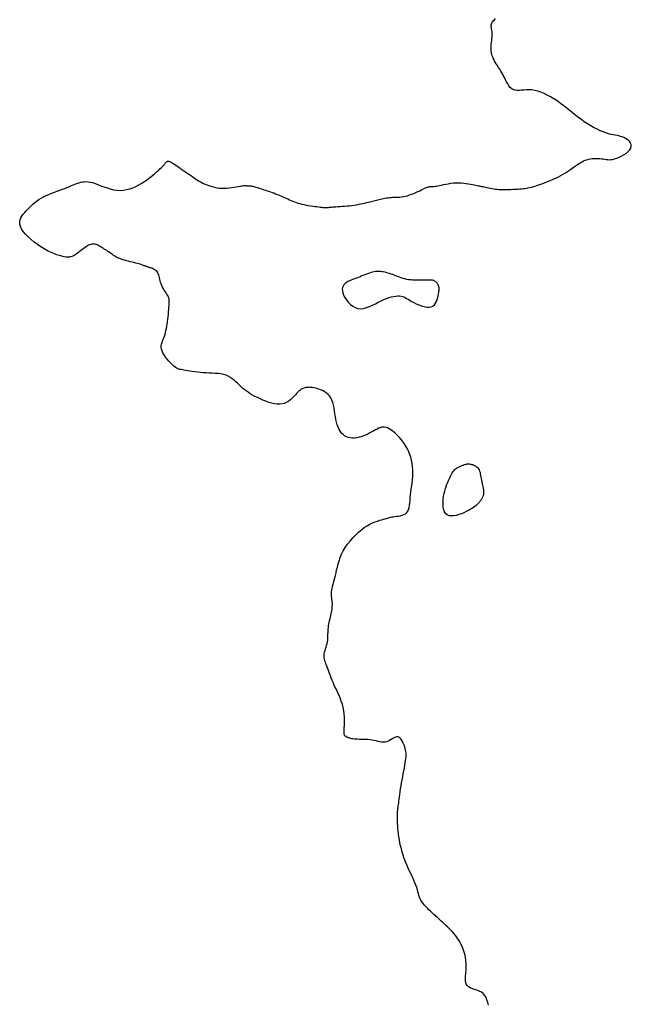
# Model space of a CAD drawing. Header units: millimetres. Extents: x 32690613 to 32693367, y 5343692 to 5344708.
# Tile 738 of 1009: x 32693033 to 32693057, y 5343986 to 5344024. Entities that reach past the tile are written whole.
import ezdxf

# ---------------------------------------------------------------- set-up
doc = ezdxf.new("R2010")
doc.units = ezdxf.units.MM
doc.header["$LTSCALE"] = 20
doc.layers.add('02-DGM_HL_492.50', color=92, linetype='Continuous')

msp = doc.modelspace()

# ---------------------------------------------------------------- linework, layer by layer
at = {"layer": '02-DGM_HL_492.50', "elevation": 492.5, "flags": 128}
msp.add_lwpolyline([(32693051.121, 5343985.762), (32693051.095, 5343985.864), (32693051.065, 5343985.962), (32693051.029, 5343986.053), (32693050.983, 5343986.133), (32693050.925, 5343986.201), (32693050.854, 5343986.254), (32693050.772, 5343986.294), (32693050.683, 5343986.326), (32693050.593, 5343986.355), (32693050.505, 5343986.383), (32693050.424, 5343986.416), (32693050.355, 5343986.457), (32693050.302, 5343986.51), (32693050.267, 5343986.579), (32693050.249, 5343986.662), (32693050.243, 5343986.757), (32693050.246, 5343986.863), (32693050.254, 5343986.976), (32693050.263, 5343987.095), (32693050.27, 5343987.218), (32693050.269, 5343987.343), (32693050.259, 5343987.468), (32693050.24, 5343987.591), (32693050.212, 5343987.712), (32693050.177, 5343987.829), (32693050.136, 5343987.943), (32693050.089, 5343988.051), (32693050.038, 5343988.154), (32693049.984, 5343988.249), (32693049.927, 5343988.337), (32693049.868, 5343988.418), (32693049.807, 5343988.493), (32693049.746, 5343988.563), (32693049.682, 5343988.629), (32693049.618, 5343988.692), (32693049.554, 5343988.753), (32693049.489, 5343988.814), (32693049.424, 5343988.874), (32693049.359, 5343988.934), (32693049.294, 5343988.994), (32693049.229, 5343989.054), (32693049.165, 5343989.114), (32693049.1, 5343989.174), (32693049.035, 5343989.234), (32693048.97, 5343989.294), (32693048.905, 5343989.354), (32693048.841, 5343989.414), (32693048.78, 5343989.474), (32693048.721, 5343989.534), (32693048.666, 5343989.595), (32693048.616, 5343989.655), (32693048.571, 5343989.716), (32693048.534, 5343989.777), (32693048.504, 5343989.839), (32693048.48, 5343989.901), (32693048.459, 5343989.966), (32693048.441, 5343990.034), (32693048.422, 5343990.106), (32693048.401, 5343990.182), (32693048.376, 5343990.265), (32693048.345, 5343990.353), (32693048.306, 5343990.45), (32693048.261, 5343990.552), (32693048.211, 5343990.66), (32693048.157, 5343990.774), (32693048.102, 5343990.89), (32693048.047, 5343991.01), (32693047.993, 5343991.132), (32693047.943, 5343991.255), (32693047.896, 5343991.378), (32693047.854, 5343991.501), (32693047.817, 5343991.624), (32693047.784, 5343991.745), (32693047.754, 5343991.865), (32693047.729, 5343991.983), (32693047.707, 5343992.099), (32693047.688, 5343992.213), (32693047.673, 5343992.323), (32693047.661, 5343992.429), (32693047.651, 5343992.531), (32693047.644, 5343992.628), (32693047.638, 5343992.718), (32693047.635, 5343992.802), (32693047.633, 5343992.877), (32693047.632, 5343992.944), (32693047.632, 5343993.002), (32693047.633, 5343993.052), (32693047.634, 5343993.095), (32693047.636, 5343993.131), (32693047.639, 5343993.162), (32693047.641, 5343993.189), (32693047.644, 5343993.213), (32693047.647, 5343993.236), (32693047.649, 5343993.257), (32693047.652, 5343993.279), (32693047.655, 5343993.303), (32693047.659, 5343993.331), (32693047.663, 5343993.364), (32693047.668, 5343993.403), (32693047.674, 5343993.451), (32693047.681, 5343993.509), (32693047.69, 5343993.577), (32693047.7, 5343993.655), (32693047.712, 5343993.743), (32693047.725, 5343993.838), (32693047.739, 5343993.94), (32693047.755, 5343994.048), (32693047.773, 5343994.16), (32693047.792, 5343994.275), (32693047.813, 5343994.393), (32693047.835, 5343994.512), (32693047.857, 5343994.629), (32693047.878, 5343994.743), (32693047.899, 5343994.852), (32693047.918, 5343994.955), (32693047.935, 5343995.049), (32693047.949, 5343995.133), (32693047.96, 5343995.207), (32693047.968, 5343995.27), (32693047.971, 5343995.327), (32693047.971, 5343995.379), (32693047.967, 5343995.429), (32693047.959, 5343995.48), (32693047.948, 5343995.533), (32693047.932, 5343995.591), (32693047.911, 5343995.656), (32693047.887, 5343995.726), (32693047.859, 5343995.796), (32693047.827, 5343995.864), (32693047.791, 5343995.925), (32693047.752, 5343995.977), (32693047.71, 5343996.017), (32693047.664, 5343996.04), (32693047.615, 5343996.044), (32693047.563, 5343996.033), (32693047.509, 5343996.01), (32693047.452, 5343995.979), (32693047.394, 5343995.944), (32693047.335, 5343995.909), (32693047.274, 5343995.878), (32693047.212, 5343995.855), (32693047.15, 5343995.843), (32693047.087, 5343995.84), (32693047.023, 5343995.845), (32693046.957, 5343995.856), (32693046.889, 5343995.87), (32693046.818, 5343995.887), (32693046.745, 5343995.903), (32693046.668, 5343995.917), (32693046.588, 5343995.928), (32693046.505, 5343995.935), (32693046.421, 5343995.94), (32693046.338, 5343995.943), (32693046.258, 5343995.945), (32693046.18, 5343995.947), (32693046.107, 5343995.949), (32693046.041, 5343995.952), (32693045.982, 5343995.958), (32693045.93, 5343995.964), (32693045.885, 5343995.972), (32693045.845, 5343995.982), (32693045.811, 5343995.991), (32693045.781, 5343996.001), (32693045.754, 5343996.011), (32693045.731, 5343996.02), (32693045.711, 5343996.029), (32693045.693, 5343996.037), (32693045.677, 5343996.045), (32693045.663, 5343996.053), (32693045.65, 5343996.06), (32693045.639, 5343996.068), (32693045.629, 5343996.075), (32693045.621, 5343996.084), (32693045.613, 5343996.093), (32693045.606, 5343996.105), (32693045.601, 5343996.12), (32693045.596, 5343996.142), (32693045.594, 5343996.17), (32693045.592, 5343996.208), (32693045.592, 5343996.257), (32693045.595, 5343996.319), (32693045.598, 5343996.394), (32693045.602, 5343996.482), (32693045.606, 5343996.58), (32693045.606, 5343996.687), (32693045.603, 5343996.801), (32693045.595, 5343996.92), (32693045.579, 5343997.043), (32693045.556, 5343997.166), (32693045.523, 5343997.29), (32693045.482, 5343997.413), (32693045.435, 5343997.534), (32693045.385, 5343997.653), (32693045.332, 5343997.77), (32693045.279, 5343997.883), (32693045.227, 5343997.992), (32693045.179, 5343998.097), (32693045.136, 5343998.197), (32693045.097, 5343998.292), (32693045.063, 5343998.382), (32693045.032, 5343998.466), (32693045.004, 5343998.546), (32693044.979, 5343998.621), (32693044.954, 5343998.69), (32693044.931, 5343998.754), (32693044.908, 5343998.814), (32693044.886, 5343998.869), (32693044.866, 5343998.921), (32693044.848, 5343998.971), (32693044.834, 5343999.021), (32693044.825, 5343999.071), (32693044.82, 5343999.122), (32693044.822, 5343999.176), (32693044.83, 5343999.234), (32693044.843, 5343999.294), (32693044.86, 5343999.357), (32693044.879, 5343999.422), (32693044.9, 5343999.487), (32693044.92, 5343999.553), (32693044.938, 5343999.618), (32693044.952, 5343999.682), (32693044.962, 5343999.744), (32693044.968, 5343999.805), (32693044.971, 5343999.864), (32693044.972, 5343999.924), (32693044.972, 5343999.983), (32693044.973, 5344000.043), (32693044.974, 5344000.105), (32693044.978, 5344000.167), (32693044.985, 5344000.232), (32693044.995, 5344000.298), (32693045.007, 5344000.366), (32693045.021, 5344000.433), (32693045.035, 5344000.501), (32693045.05, 5344000.568), (32693045.066, 5344000.634), (32693045.08, 5344000.698), (32693045.094, 5344000.76), (32693045.106, 5344000.82), (32693045.117, 5344000.878), (32693045.126, 5344000.935), (32693045.133, 5344000.991), (32693045.137, 5344001.046), (32693045.139, 5344001.1), (32693045.139, 5344001.153), (32693045.135, 5344001.207), (32693045.13, 5344001.26), (32693045.124, 5344001.315), (32693045.117, 5344001.37), (32693045.112, 5344001.426), (32693045.109, 5344001.484), (32693045.108, 5344001.543), (32693045.112, 5344001.605), (32693045.12, 5344001.669), (32693045.132, 5344001.736), (32693045.148, 5344001.807), (32693045.167, 5344001.881), (32693045.188, 5344001.96), (32693045.211, 5344002.044), (32693045.234, 5344002.134), (32693045.257, 5344002.23), (32693045.28, 5344002.332), (32693045.304, 5344002.441), (32693045.33, 5344002.554), (32693045.361, 5344002.672), (32693045.397, 5344002.793), (32693045.441, 5344002.917), (32693045.495, 5344003.044), (32693045.559, 5344003.171), (32693045.635, 5344003.299), (32693045.721, 5344003.426), (32693045.817, 5344003.549), (32693045.92, 5344003.668), (32693046.027, 5344003.781), (32693046.138, 5344003.886), (32693046.251, 5344003.981), (32693046.363, 5344004.064), (32693046.474, 5344004.135), (32693046.581, 5344004.195), (32693046.684, 5344004.244), (32693046.782, 5344004.284), (32693046.874, 5344004.317), (32693046.958, 5344004.344), (32693047.035, 5344004.366), (32693047.101, 5344004.385), (32693047.159, 5344004.402), (32693047.208, 5344004.418), (32693047.251, 5344004.432), (32693047.292, 5344004.445), (32693047.332, 5344004.456), (32693047.374, 5344004.466), (32693047.42, 5344004.475), (32693047.473, 5344004.483), (32693047.534, 5344004.49), (32693047.602, 5344004.498), (32693047.673, 5344004.508), (32693047.746, 5344004.521), (32693047.817, 5344004.54), (32693047.884, 5344004.566), (32693047.944, 5344004.599), (32693047.995, 5344004.642), (32693048.034, 5344004.697), (32693048.063, 5344004.761), (32693048.084, 5344004.835), (32693048.099, 5344004.917), (32693048.109, 5344005.008), (32693048.118, 5344005.105), (32693048.126, 5344005.207), (32693048.135, 5344005.315), (32693048.148, 5344005.427), (32693048.164, 5344005.542), (32693048.18, 5344005.661), (32693048.195, 5344005.781), (32693048.209, 5344005.904), (32693048.219, 5344006.028), (32693048.224, 5344006.153), (32693048.223, 5344006.278), (32693048.214, 5344006.402), (32693048.198, 5344006.526), (32693048.173, 5344006.649), (32693048.141, 5344006.77), (32693048.101, 5344006.888), (32693048.054, 5344007.004), (32693047.999, 5344007.117), (32693047.936, 5344007.225), (32693047.865, 5344007.33), (32693047.789, 5344007.429), (32693047.709, 5344007.522), (32693047.627, 5344007.608), (32693047.545, 5344007.685), (32693047.464, 5344007.752), (32693047.386, 5344007.809), (32693047.313, 5344007.854), (32693047.247, 5344007.887), (32693047.187, 5344007.908), (32693047.13, 5344007.918), (32693047.076, 5344007.919), (32693047.023, 5344007.91), (32693046.97, 5344007.894), (32693046.914, 5344007.871), (32693046.855, 5344007.842), (32693046.791, 5344007.809), (32693046.723, 5344007.772), (32693046.651, 5344007.732), (32693046.575, 5344007.692), (32693046.496, 5344007.653), (32693046.415, 5344007.615), (32693046.332, 5344007.58), (32693046.247, 5344007.551), (32693046.161, 5344007.526), (32693046.076, 5344007.509), (32693045.991, 5344007.499), (32693045.908, 5344007.497), (32693045.827, 5344007.503), (32693045.75, 5344007.519), (32693045.678, 5344007.545), (32693045.61, 5344007.581), (32693045.549, 5344007.629), (32693045.494, 5344007.687), (32693045.445, 5344007.755), (32693045.401, 5344007.832), (32693045.363, 5344007.917), (32693045.329, 5344008.009), (32693045.3, 5344008.108), (32693045.276, 5344008.212), (32693045.256, 5344008.32), (32693045.238, 5344008.431), (32693045.221, 5344008.543), (32693045.203, 5344008.653), (32693045.181, 5344008.76), (32693045.155, 5344008.861), (32693045.121, 5344008.955), (32693045.079, 5344009.04), (32693045.028, 5344009.114), (32693044.967, 5344009.178), (32693044.901, 5344009.232), (32693044.83, 5344009.277), (32693044.758, 5344009.315), (32693044.685, 5344009.346), (32693044.615, 5344009.372), (32693044.548, 5344009.392), (32693044.488, 5344009.408), (32693044.434, 5344009.421), (32693044.384, 5344009.431), (32693044.339, 5344009.437), (32693044.297, 5344009.441), (32693044.258, 5344009.443), (32693044.22, 5344009.442), (32693044.184, 5344009.44), (32693044.149, 5344009.436), (32693044.114, 5344009.431), (32693044.079, 5344009.423), (32693044.046, 5344009.413), (32693044.013, 5344009.402), (32693043.98, 5344009.387), (32693043.949, 5344009.37), (32693043.918, 5344009.349), (32693043.888, 5344009.326), (32693043.858, 5344009.299), (32693043.828, 5344009.269), (32693043.796, 5344009.236), (32693043.763, 5344009.2), (32693043.728, 5344009.161), (32693043.69, 5344009.119), (32693043.648, 5344009.075), (32693043.602, 5344009.029), (32693043.552, 5344008.981), (32693043.496, 5344008.935), (32693043.434, 5344008.893), (32693043.367, 5344008.856), (32693043.292, 5344008.825), (32693043.21, 5344008.804), (32693043.121, 5344008.795), (32693043.023, 5344008.797), (32693042.919, 5344008.811), (32693042.811, 5344008.835), (32693042.699, 5344008.867), (32693042.587, 5344008.906), (32693042.476, 5344008.95), (32693042.368, 5344008.998), (32693042.265, 5344009.047), (32693042.168, 5344009.097), (32693042.077, 5344009.147), (32693041.992, 5344009.198), (32693041.912, 5344009.251), (32693041.836, 5344009.304), (32693041.764, 5344009.359), (32693041.695, 5344009.416), (32693041.629, 5344009.475), (32693041.565, 5344009.536), (32693041.501, 5344009.598), (32693041.438, 5344009.659), (32693041.372, 5344009.718), (32693041.303, 5344009.774), (32693041.23, 5344009.825), (32693041.15, 5344009.869), (32693041.064, 5344009.906), (32693040.969, 5344009.933), (32693040.867, 5344009.954), (32693040.76, 5344009.967), (32693040.648, 5344009.977), (32693040.534, 5344009.983), (32693040.418, 5344009.988), (32693040.302, 5344009.993), (32693040.188, 5344010), (32693040.077, 5344010.01), (32693039.969, 5344010.022), (32693039.867, 5344010.036), (32693039.769, 5344010.05), (32693039.678, 5344010.065), (32693039.594, 5344010.08), (32693039.518, 5344010.093), (32693039.45, 5344010.105), (32693039.392, 5344010.114), (32693039.34, 5344010.122), (32693039.294, 5344010.131), (32693039.251, 5344010.143), (32693039.209, 5344010.159), (32693039.166, 5344010.183), (32693039.119, 5344010.214), (32693039.066, 5344010.256), (32693039.007, 5344010.31), (32693038.942, 5344010.374), (32693038.876, 5344010.445), (32693038.81, 5344010.522), (32693038.747, 5344010.602), (32693038.691, 5344010.683), (32693038.645, 5344010.763), (32693038.61, 5344010.839), (32693038.589, 5344010.91), (32693038.581, 5344010.977), (32693038.583, 5344011.04), (32693038.594, 5344011.101), (32693038.612, 5344011.161), (32693038.634, 5344011.22), (32693038.658, 5344011.28), (32693038.682, 5344011.342), (32693038.704, 5344011.407), (32693038.725, 5344011.475), (32693038.744, 5344011.547), (32693038.762, 5344011.622), (32693038.778, 5344011.7), (32693038.793, 5344011.782), (32693038.807, 5344011.868), (32693038.82, 5344011.958), (32693038.832, 5344012.051), (32693038.843, 5344012.146), (32693038.854, 5344012.242), (32693038.863, 5344012.336), (32693038.87, 5344012.426), (32693038.877, 5344012.511), (32693038.882, 5344012.588), (32693038.885, 5344012.656), (32693038.887, 5344012.713), (32693038.887, 5344012.762), (32693038.885, 5344012.803), (32693038.879, 5344012.839), (32693038.87, 5344012.872), (32693038.858, 5344012.904), (32693038.841, 5344012.938), (32693038.819, 5344012.975), (32693038.793, 5344013.017), (32693038.763, 5344013.064), (32693038.731, 5344013.114), (32693038.697, 5344013.168), (32693038.664, 5344013.225), (32693038.631, 5344013.284), (32693038.602, 5344013.345), (32693038.576, 5344013.406), (32693038.555, 5344013.468), (32693038.538, 5344013.529), (32693038.524, 5344013.589), (32693038.511, 5344013.647), (32693038.497, 5344013.701), (32693038.483, 5344013.753), (32693038.465, 5344013.8), (32693038.444, 5344013.842), (32693038.418, 5344013.878), (32693038.387, 5344013.91), (32693038.353, 5344013.936), (32693038.317, 5344013.959), (32693038.28, 5344013.978), (32693038.244, 5344013.994), (32693038.208, 5344014.008), (32693038.175, 5344014.02), (32693038.145, 5344014.03), (32693038.117, 5344014.04), (32693038.091, 5344014.049), (32693038.067, 5344014.058), (32693038.042, 5344014.067), (32693038.017, 5344014.076), (32693037.99, 5344014.085), (32693037.961, 5344014.096), (32693037.93, 5344014.107), (32693037.895, 5344014.119), (32693037.856, 5344014.132), (32693037.814, 5344014.146), (32693037.767, 5344014.161), (32693037.716, 5344014.176), (32693037.66, 5344014.192), (32693037.6, 5344014.208), (32693037.534, 5344014.224), (32693037.465, 5344014.241), (32693037.393, 5344014.258), (32693037.32, 5344014.276), (32693037.247, 5344014.295), (32693037.177, 5344014.314), (32693037.109, 5344014.334), (32693037.046, 5344014.355), (32693036.988, 5344014.377), (32693036.936, 5344014.4), (32693036.887, 5344014.424), (32693036.842, 5344014.449), (32693036.798, 5344014.475), (32693036.756, 5344014.502), (32693036.715, 5344014.53), (32693036.673, 5344014.559), (32693036.629, 5344014.589), (32693036.584, 5344014.62), (32693036.538, 5344014.651), (32693036.492, 5344014.683), (32693036.445, 5344014.714), (32693036.398, 5344014.745), (32693036.352, 5344014.775), (32693036.305, 5344014.804), (32693036.26, 5344014.832), (32693036.215, 5344014.858), (32693036.171, 5344014.882), (32693036.128, 5344014.902), (32693036.085, 5344014.918), (32693036.043, 5344014.93), (32693036, 5344014.937), (32693035.959, 5344014.939), (32693035.917, 5344014.934), (32693035.876, 5344014.924), (32693035.834, 5344014.908), (32693035.793, 5344014.889), (32693035.751, 5344014.865), (32693035.709, 5344014.838), (32693035.667, 5344014.809), (32693035.623, 5344014.778), (32693035.58, 5344014.745), (32693035.536, 5344014.712), (32693035.491, 5344014.678), (32693035.447, 5344014.644), (32693035.403, 5344014.611), (32693035.36, 5344014.579), (32693035.317, 5344014.549), (32693035.276, 5344014.521), (32693035.236, 5344014.496), (32693035.195, 5344014.474), (32693035.153, 5344014.456), (32693035.107, 5344014.443), (32693035.057, 5344014.435), (32693034.999, 5344014.433), (32693034.934, 5344014.437), (32693034.858, 5344014.448), (32693034.772, 5344014.466), (32693034.675, 5344014.493), (32693034.57, 5344014.527), (32693034.457, 5344014.57), (32693034.339, 5344014.621), (32693034.216, 5344014.681), (32693034.089, 5344014.749), (32693033.962, 5344014.827), (32693033.834, 5344014.914), (32693033.708, 5344015.008), (32693033.588, 5344015.108), (32693033.477, 5344015.211), (32693033.378, 5344015.315), (32693033.293, 5344015.418), (32693033.226, 5344015.518), (32693033.18, 5344015.614), (32693033.157, 5344015.703), (32693033.154, 5344015.786), (32693033.169, 5344015.864), (32693033.199, 5344015.938), (32693033.241, 5344016.008), (32693033.291, 5344016.076), (32693033.348, 5344016.142), (32693033.407, 5344016.207), (32693033.467, 5344016.272), (32693033.529, 5344016.336), (32693033.592, 5344016.4), (32693033.658, 5344016.462), (32693033.728, 5344016.523), (32693033.803, 5344016.582), (32693033.884, 5344016.639), (32693033.972, 5344016.693), (32693034.067, 5344016.745), (32693034.169, 5344016.793), (32693034.274, 5344016.839), (32693034.382, 5344016.882), (32693034.489, 5344016.923), (32693034.595, 5344016.962), (32693034.697, 5344017), (32693034.793, 5344017.035), (32693034.881, 5344017.069), (32693034.963, 5344017.102), (32693035.039, 5344017.133), (32693035.111, 5344017.163), (32693035.178, 5344017.191), (32693035.243, 5344017.217), (32693035.306, 5344017.242), (32693035.367, 5344017.265), (32693035.429, 5344017.286), (32693035.492, 5344017.304), (32693035.557, 5344017.318), (32693035.626, 5344017.327), (32693035.698, 5344017.33), (32693035.776, 5344017.325), (32693035.859, 5344017.313), (32693035.95, 5344017.29), (32693036.049, 5344017.258), (32693036.155, 5344017.218), (32693036.267, 5344017.174), (32693036.384, 5344017.128), (32693036.505, 5344017.085), (32693036.628, 5344017.047), (32693036.753, 5344017.017), (32693036.879, 5344016.998), (32693037.004, 5344016.994), (32693037.129, 5344017.002), (32693037.252, 5344017.023), (32693037.373, 5344017.055), (32693037.492, 5344017.097), (32693037.61, 5344017.147), (32693037.724, 5344017.205), (32693037.836, 5344017.269), (32693037.944, 5344017.338), (32693038.048, 5344017.411), (32693038.147, 5344017.485), (32693038.239, 5344017.558), (32693038.325, 5344017.63), (32693038.402, 5344017.698), (32693038.471, 5344017.76), (32693038.53, 5344017.815), (32693038.578, 5344017.862), (32693038.617, 5344017.9), (32693038.649, 5344017.932), (32693038.673, 5344017.958), (32693038.692, 5344017.98), (32693038.708, 5344017.999), (32693038.721, 5344018.016), (32693038.733, 5344018.032), (32693038.745, 5344018.048), (32693038.758, 5344018.064), (32693038.772, 5344018.078), (32693038.787, 5344018.091), (32693038.805, 5344018.101), (32693038.825, 5344018.108), (32693038.848, 5344018.11), (32693038.874, 5344018.107), (32693038.904, 5344018.098), (32693038.938, 5344018.084), (32693038.976, 5344018.064), (32693039.018, 5344018.039), (32693039.065, 5344018.009), (32693039.117, 5344017.975), (32693039.173, 5344017.936), (32693039.235, 5344017.894), (32693039.301, 5344017.848), (32693039.372, 5344017.799), (32693039.445, 5344017.748), (32693039.519, 5344017.697), (32693039.593, 5344017.646), (32693039.665, 5344017.596), (32693039.734, 5344017.549), (32693039.798, 5344017.505), (32693039.856, 5344017.465), (32693039.91, 5344017.428), (32693039.961, 5344017.394), (32693040.011, 5344017.363), (32693040.061, 5344017.333), (32693040.113, 5344017.304), (32693040.168, 5344017.276), (32693040.229, 5344017.248), (32693040.296, 5344017.219), (32693040.369, 5344017.19), (32693040.447, 5344017.162), (32693040.531, 5344017.136), (32693040.618, 5344017.114), (32693040.709, 5344017.095), (32693040.803, 5344017.082), (32693040.899, 5344017.075), (32693040.996, 5344017.075), (32693041.094, 5344017.08), (32693041.19, 5344017.09), (32693041.284, 5344017.103), (32693041.373, 5344017.118), (32693041.456, 5344017.133), (32693041.532, 5344017.147), (32693041.599, 5344017.159), (32693041.656, 5344017.168), (32693041.704, 5344017.173), (32693041.744, 5344017.176), (32693041.778, 5344017.177), (32693041.806, 5344017.177), (32693041.831, 5344017.175), (32693041.852, 5344017.174), (32693041.872, 5344017.173), (32693041.891, 5344017.172), (32693041.911, 5344017.173), (32693041.931, 5344017.173), (32693041.951, 5344017.173), (32693041.974, 5344017.172), (32693041.998, 5344017.17), (32693042.025, 5344017.167), (32693042.055, 5344017.161), (32693042.088, 5344017.153), (32693042.125, 5344017.144), (32693042.165, 5344017.132), (32693042.207, 5344017.119), (32693042.253, 5344017.104), (32693042.301, 5344017.088), (32693042.352, 5344017.072), (32693042.405, 5344017.055), (32693042.46, 5344017.037), (32693042.518, 5344017.019), (32693042.577, 5344017.001), (32693042.638, 5344016.982), (32693042.701, 5344016.961), (32693042.765, 5344016.94), (32693042.83, 5344016.917), (32693042.897, 5344016.893), (32693042.964, 5344016.867), (32693043.032, 5344016.839), (32693043.101, 5344016.811), (32693043.169, 5344016.782), (32693043.237, 5344016.752), (32693043.304, 5344016.722), (32693043.37, 5344016.692), (32693043.434, 5344016.663), (32693043.497, 5344016.635), (32693043.559, 5344016.607), (32693043.621, 5344016.581), (32693043.684, 5344016.556), (32693043.749, 5344016.531), (32693043.817, 5344016.509), (32693043.888, 5344016.487), (32693043.964, 5344016.467), (32693044.045, 5344016.449), (32693044.13, 5344016.432), (32693044.217, 5344016.417), (32693044.303, 5344016.403), (32693044.387, 5344016.39), (32693044.468, 5344016.379), (32693044.543, 5344016.369), (32693044.61, 5344016.361), (32693044.668, 5344016.353), (32693044.718, 5344016.347), (32693044.761, 5344016.342), (32693044.798, 5344016.338), (32693044.831, 5344016.336), (32693044.859, 5344016.334), (32693044.886, 5344016.333), (32693044.911, 5344016.334), (32693044.936, 5344016.335), (32693044.963, 5344016.338), (32693044.991, 5344016.341), (32693045.023, 5344016.344), (32693045.06, 5344016.348), (32693045.103, 5344016.353), (32693045.152, 5344016.357), (32693045.21, 5344016.362), (32693045.277, 5344016.367), (32693045.352, 5344016.371), (32693045.433, 5344016.376), (32693045.519, 5344016.382), (32693045.609, 5344016.388), (32693045.701, 5344016.396), (32693045.794, 5344016.405), (32693045.886, 5344016.416), (32693045.977, 5344016.429), (32693046.064, 5344016.444), (32693046.149, 5344016.459), (32693046.23, 5344016.476), (32693046.308, 5344016.492), (32693046.382, 5344016.509), (32693046.451, 5344016.525), (32693046.515, 5344016.541), (32693046.575, 5344016.555), (32693046.63, 5344016.569), (32693046.682, 5344016.581), (32693046.732, 5344016.593), (32693046.781, 5344016.605), (32693046.829, 5344016.617), (32693046.878, 5344016.628), (32693046.928, 5344016.64), (32693046.981, 5344016.653), (32693047.036, 5344016.666), (32693047.094, 5344016.679), (32693047.152, 5344016.691), (32693047.212, 5344016.702), (32693047.274, 5344016.711), (32693047.335, 5344016.719), (32693047.398, 5344016.725), (32693047.46, 5344016.728), (32693047.523, 5344016.729), (32693047.587, 5344016.73), (32693047.653, 5344016.732), (32693047.72, 5344016.736), (32693047.79, 5344016.742), (32693047.862, 5344016.753), (32693047.938, 5344016.768), (32693048.017, 5344016.79), (32693048.098, 5344016.817), (32693048.181, 5344016.847), (32693048.262, 5344016.88), (32693048.342, 5344016.914), (32693048.418, 5344016.949), (32693048.489, 5344016.982), (32693048.554, 5344017.013), (32693048.612, 5344017.04), (32693048.663, 5344017.064), (32693048.708, 5344017.085), (32693048.748, 5344017.102), (32693048.783, 5344017.116), (32693048.816, 5344017.127), (32693048.846, 5344017.135), (32693048.874, 5344017.141), (32693048.902, 5344017.144), (32693048.931, 5344017.145), (32693048.961, 5344017.146), (32693048.994, 5344017.146), (32693049.031, 5344017.148), (32693049.074, 5344017.151), (32693049.124, 5344017.157), (32693049.182, 5344017.166), (32693049.248, 5344017.179), (32693049.323, 5344017.196), (32693049.405, 5344017.214), (32693049.492, 5344017.232), (32693049.584, 5344017.25), (32693049.68, 5344017.265), (32693049.778, 5344017.277), (32693049.878, 5344017.284), (32693049.978, 5344017.285), (32693050.076, 5344017.281), (32693050.173, 5344017.272), (32693050.266, 5344017.26), (32693050.355, 5344017.247), (32693050.438, 5344017.232), (32693050.514, 5344017.217), (32693050.581, 5344017.203), (32693050.64, 5344017.191), (32693050.691, 5344017.18), (32693050.737, 5344017.17), (32693050.779, 5344017.162), (32693050.82, 5344017.153), (32693050.861, 5344017.145), (32693050.904, 5344017.136), (32693050.951, 5344017.126), (32693051.005, 5344017.115), (32693051.063, 5344017.103), (32693051.126, 5344017.09), (32693051.191, 5344017.078), (32693051.258, 5344017.066), (32693051.325, 5344017.055), (32693051.391, 5344017.045), (32693051.455, 5344017.037), (32693051.517, 5344017.031), (32693051.576, 5344017.027), (32693051.633, 5344017.025), (32693051.689, 5344017.024), (32693051.746, 5344017.025), (32693051.803, 5344017.026), (32693051.862, 5344017.028), (32693051.923, 5344017.03), (32693051.986, 5344017.033), (32693052.053, 5344017.035), (32693052.12, 5344017.038), (32693052.189, 5344017.042), (32693052.257, 5344017.046), (32693052.325, 5344017.051), (32693052.391, 5344017.056), (32693052.455, 5344017.062), (32693052.516, 5344017.069), (32693052.575, 5344017.078), (32693052.635, 5344017.088), (32693052.695, 5344017.101), (32693052.759, 5344017.116), (32693052.828, 5344017.135), (32693052.902, 5344017.157), (32693052.984, 5344017.183), (32693053.075, 5344017.213), (32693053.173, 5344017.248), (32693053.276, 5344017.286), (32693053.383, 5344017.328), (32693053.491, 5344017.372), (32693053.599, 5344017.418), (32693053.704, 5344017.466), (32693053.805, 5344017.515), (32693053.9, 5344017.565), (32693053.989, 5344017.616), (32693054.073, 5344017.666), (32693054.152, 5344017.716), (32693054.226, 5344017.766), (32693054.295, 5344017.814), (32693054.361, 5344017.861), (32693054.424, 5344017.906), (32693054.483, 5344017.949), (32693054.54, 5344017.99), (32693054.597, 5344018.028), (32693054.652, 5344018.063), (32693054.709, 5344018.094), (32693054.767, 5344018.123), (32693054.828, 5344018.148), (32693054.891, 5344018.169), (32693054.959, 5344018.186), (32693055.03, 5344018.2), (32693055.104, 5344018.21), (32693055.177, 5344018.216), (32693055.251, 5344018.219), (32693055.323, 5344018.218), (32693055.392, 5344018.214), (32693055.457, 5344018.208), (32693055.518, 5344018.199), (32693055.575, 5344018.189), (32693055.631, 5344018.179), (32693055.688, 5344018.172), (32693055.747, 5344018.169), (32693055.81, 5344018.171), (32693055.88, 5344018.181), (32693055.958, 5344018.2), (32693056.045, 5344018.229), (32693056.137, 5344018.268), (32693056.231, 5344018.314), (32693056.323, 5344018.367), (32693056.408, 5344018.425), (32693056.482, 5344018.486), (32693056.541, 5344018.549), (32693056.581, 5344018.613), (32693056.599, 5344018.676), (32693056.596, 5344018.738), (32693056.575, 5344018.796), (32693056.54, 5344018.851), (32693056.494, 5344018.902), (32693056.439, 5344018.948), (32693056.378, 5344018.987), (32693056.315, 5344019.02), (32693056.251, 5344019.045), (32693056.187, 5344019.064), (32693056.121, 5344019.08), (32693056.051, 5344019.093), (32693055.978, 5344019.106), (32693055.9, 5344019.121), (32693055.817, 5344019.139), (32693055.726, 5344019.164), (32693055.627, 5344019.195), (32693055.521, 5344019.234), (32693055.409, 5344019.28), (32693055.291, 5344019.334), (32693055.17, 5344019.396), (32693055.045, 5344019.465), (32693054.918, 5344019.543), (32693054.79, 5344019.627), (32693054.661, 5344019.72), (32693054.532, 5344019.818), (32693054.403, 5344019.92), (32693054.274, 5344020.024), (32693054.145, 5344020.128), (32693054.016, 5344020.23), (32693053.887, 5344020.329), (32693053.758, 5344020.421), (32693053.63, 5344020.506), (32693053.502, 5344020.582), (32693053.376, 5344020.65), (32693053.252, 5344020.709), (32693053.13, 5344020.758), (32693053.011, 5344020.796), (32693052.895, 5344020.825), (32693052.783, 5344020.842), (32693052.675, 5344020.848), (32693052.572, 5344020.846), (32693052.474, 5344020.839), (32693052.382, 5344020.831), (32693052.295, 5344020.825), (32693052.215, 5344020.825), (32693052.141, 5344020.834), (32693052.073, 5344020.856), (32693052.013, 5344020.892), (32693051.959, 5344020.942), (32693051.909, 5344021.003), (32693051.864, 5344021.074), (32693051.82, 5344021.151), (32693051.778, 5344021.232), (32693051.736, 5344021.316), (32693051.693, 5344021.4), (32693051.649, 5344021.481), (32693051.602, 5344021.56), (32693051.556, 5344021.637), (32693051.509, 5344021.71), (32693051.464, 5344021.781), (32693051.421, 5344021.85), (32693051.382, 5344021.915), (32693051.346, 5344021.978), (32693051.314, 5344022.038), (32693051.288, 5344022.096), (32693051.266, 5344022.153), (32693051.248, 5344022.209), (32693051.235, 5344022.266), (32693051.227, 5344022.325), (32693051.222, 5344022.387), (32693051.221, 5344022.451), (32693051.225, 5344022.52), (32693051.231, 5344022.592), (32693051.239, 5344022.666), (32693051.248, 5344022.74), (32693051.256, 5344022.814), (32693051.262, 5344022.886), (32693051.266, 5344022.955), (32693051.266, 5344023.02), (32693051.261, 5344023.08), (32693051.254, 5344023.135), (32693051.245, 5344023.187), (32693051.237, 5344023.235), (32693051.231, 5344023.28), (32693051.231, 5344023.324), (32693051.237, 5344023.366), (32693051.251, 5344023.409), (32693051.275, 5344023.451), (32693051.308, 5344023.494), (32693051.349, 5344023.536), (32693051.397, 5344023.578)], dxfattribs=at)
for points in [[(32693047.514, 5344013.742), (32693047.451, 5344013.765), (32693047.388, 5344013.786), (32693047.326, 5344013.806), (32693047.264, 5344013.824), (32693047.204, 5344013.84), (32693047.146, 5344013.854), (32693047.09, 5344013.866), (32693047.036, 5344013.876), (32693046.985, 5344013.883), (32693046.936, 5344013.887), (32693046.887, 5344013.889), (32693046.838, 5344013.887), (32693046.788, 5344013.882), (32693046.736, 5344013.873), (32693046.68, 5344013.86), (32693046.621, 5344013.843), (32693046.557, 5344013.822), (32693046.489, 5344013.797), (32693046.418, 5344013.77), (32693046.347, 5344013.742), (32693046.275, 5344013.713), (32693046.205, 5344013.684), (32693046.137, 5344013.657), (32693046.073, 5344013.633), (32693046.014, 5344013.611), (32693045.959, 5344013.591), (32693045.908, 5344013.574), (32693045.861, 5344013.556), (32693045.816, 5344013.538), (32693045.772, 5344013.519), (32693045.731, 5344013.498), (32693045.69, 5344013.473), (32693045.65, 5344013.444), (32693045.612, 5344013.411), (32693045.578, 5344013.371), (32693045.55, 5344013.326), (32693045.53, 5344013.273), (32693045.52, 5344013.213), (32693045.523, 5344013.144), (32693045.539, 5344013.067), (32693045.571, 5344012.98), (32693045.617, 5344012.888), (32693045.677, 5344012.795), (32693045.748, 5344012.705), (32693045.829, 5344012.623), (32693045.919, 5344012.553), (32693046.016, 5344012.5), (32693046.119, 5344012.467), (32693046.226, 5344012.458), (32693046.336, 5344012.47), (32693046.448, 5344012.499), (32693046.562, 5344012.541), (32693046.676, 5344012.593), (32693046.79, 5344012.649), (32693046.901, 5344012.706), (32693047.011, 5344012.76), (32693047.116, 5344012.808), (32693047.218, 5344012.848), (32693047.314, 5344012.882), (32693047.406, 5344012.908), (32693047.492, 5344012.928), (32693047.572, 5344012.94), (32693047.646, 5344012.947), (32693047.712, 5344012.946), (32693047.771, 5344012.939), (32693047.826, 5344012.926), (32693047.877, 5344012.907), (32693047.928, 5344012.883), (32693047.982, 5344012.853), (32693048.04, 5344012.819), (32693048.105, 5344012.781), (32693048.179, 5344012.739), (32693048.264, 5344012.694), (32693048.358, 5344012.648), (32693048.458, 5344012.605), (32693048.56, 5344012.567), (32693048.661, 5344012.538), (32693048.759, 5344012.519), (32693048.849, 5344012.514), (32693048.929, 5344012.527), (32693048.997, 5344012.558), (32693049.053, 5344012.605), (32693049.098, 5344012.664), (32693049.134, 5344012.733), (32693049.162, 5344012.806), (32693049.183, 5344012.881), (32693049.199, 5344012.954), (32693049.21, 5344013.021), (32693049.219, 5344013.08), (32693049.225, 5344013.13), (32693049.229, 5344013.172), (32693049.231, 5344013.208), (32693049.23, 5344013.239), (32693049.228, 5344013.265), (32693049.225, 5344013.288), (32693049.22, 5344013.309), (32693049.214, 5344013.329), (32693049.207, 5344013.347), (32693049.199, 5344013.365), (32693049.189, 5344013.382), (32693049.179, 5344013.398), (32693049.168, 5344013.413), (32693049.157, 5344013.429), (32693049.144, 5344013.444), (32693049.13, 5344013.459), (32693049.116, 5344013.474), (32693049.1, 5344013.488), (32693049.084, 5344013.502), (32693049.066, 5344013.514), (32693049.046, 5344013.525), (32693049.025, 5344013.535), (32693049.002, 5344013.543), (32693048.978, 5344013.549), (32693048.95, 5344013.553), (32693048.919, 5344013.555), (32693048.885, 5344013.556), (32693048.845, 5344013.556), (32693048.8, 5344013.555), (32693048.748, 5344013.554), (32693048.689, 5344013.551), (32693048.623, 5344013.549), (32693048.551, 5344013.547), (32693048.473, 5344013.545), (32693048.392, 5344013.545), (32693048.31, 5344013.547), (32693048.226, 5344013.551), (32693048.143, 5344013.558), (32693048.063, 5344013.569), (32693047.986, 5344013.583), (32693047.913, 5344013.601), (32693047.842, 5344013.621), (32693047.773, 5344013.644), (32693047.707, 5344013.668), (32693047.642, 5344013.693), (32693047.578, 5344013.718)], [(32693050.937, 5344005.399), (32693050.93, 5344005.344), (32693050.916, 5344005.289), (32693050.897, 5344005.236), (32693050.872, 5344005.185), (32693050.844, 5344005.135), (32693050.811, 5344005.087), (32693050.775, 5344005.041), (32693050.736, 5344004.997), (32693050.695, 5344004.955), (32693050.65, 5344004.914), (32693050.602, 5344004.874), (32693050.549, 5344004.835), (32693050.49, 5344004.797), (32693050.425, 5344004.758), (32693050.352, 5344004.719), (32693050.27, 5344004.678), (32693050.18, 5344004.637), (32693050.084, 5344004.598), (32693049.984, 5344004.562), (32693049.884, 5344004.534), (32693049.787, 5344004.516), (32693049.695, 5344004.511), (32693049.612, 5344004.521), (32693049.541, 5344004.55), (32693049.484, 5344004.599), (32693049.441, 5344004.667), (32693049.41, 5344004.749), (32693049.391, 5344004.843), (32693049.381, 5344004.945), (32693049.381, 5344005.052), (32693049.388, 5344005.16), (32693049.402, 5344005.267), (32693049.421, 5344005.37), (32693049.445, 5344005.467), (32693049.472, 5344005.559), (32693049.502, 5344005.646), (32693049.533, 5344005.728), (32693049.565, 5344005.805), (32693049.596, 5344005.877), (32693049.626, 5344005.943), (32693049.654, 5344006.004), (32693049.68, 5344006.06), (32693049.706, 5344006.112), (32693049.732, 5344006.159), (32693049.76, 5344006.203), (32693049.79, 5344006.243), (32693049.824, 5344006.28), (32693049.862, 5344006.314), (32693049.904, 5344006.345), (32693049.951, 5344006.375), (32693050.001, 5344006.401), (32693050.051, 5344006.425), (32693050.102, 5344006.446), (32693050.151, 5344006.464), (32693050.198, 5344006.479), (32693050.24, 5344006.491), (32693050.277, 5344006.5), (32693050.31, 5344006.506), (32693050.34, 5344006.509), (32693050.367, 5344006.51), (32693050.394, 5344006.508), (32693050.42, 5344006.503), (32693050.448, 5344006.497), (32693050.478, 5344006.489), (32693050.511, 5344006.479), (32693050.547, 5344006.466), (32693050.584, 5344006.451), (32693050.62, 5344006.433), (32693050.656, 5344006.411), (32693050.69, 5344006.384), (32693050.721, 5344006.353), (32693050.747, 5344006.317), (32693050.768, 5344006.275), (32693050.785, 5344006.227), (32693050.799, 5344006.176), (32693050.81, 5344006.121), (32693050.82, 5344006.063), (32693050.83, 5344006.003), (32693050.84, 5344005.942), (32693050.852, 5344005.88), (32693050.865, 5344005.818), (32693050.881, 5344005.756), (32693050.896, 5344005.695), (32693050.911, 5344005.634), (32693050.924, 5344005.574), (32693050.933, 5344005.515), (32693050.938, 5344005.457)]]:
    msp.add_lwpolyline(points, close=True, dxfattribs=at)

doc.saveas('drawing.dxf')
